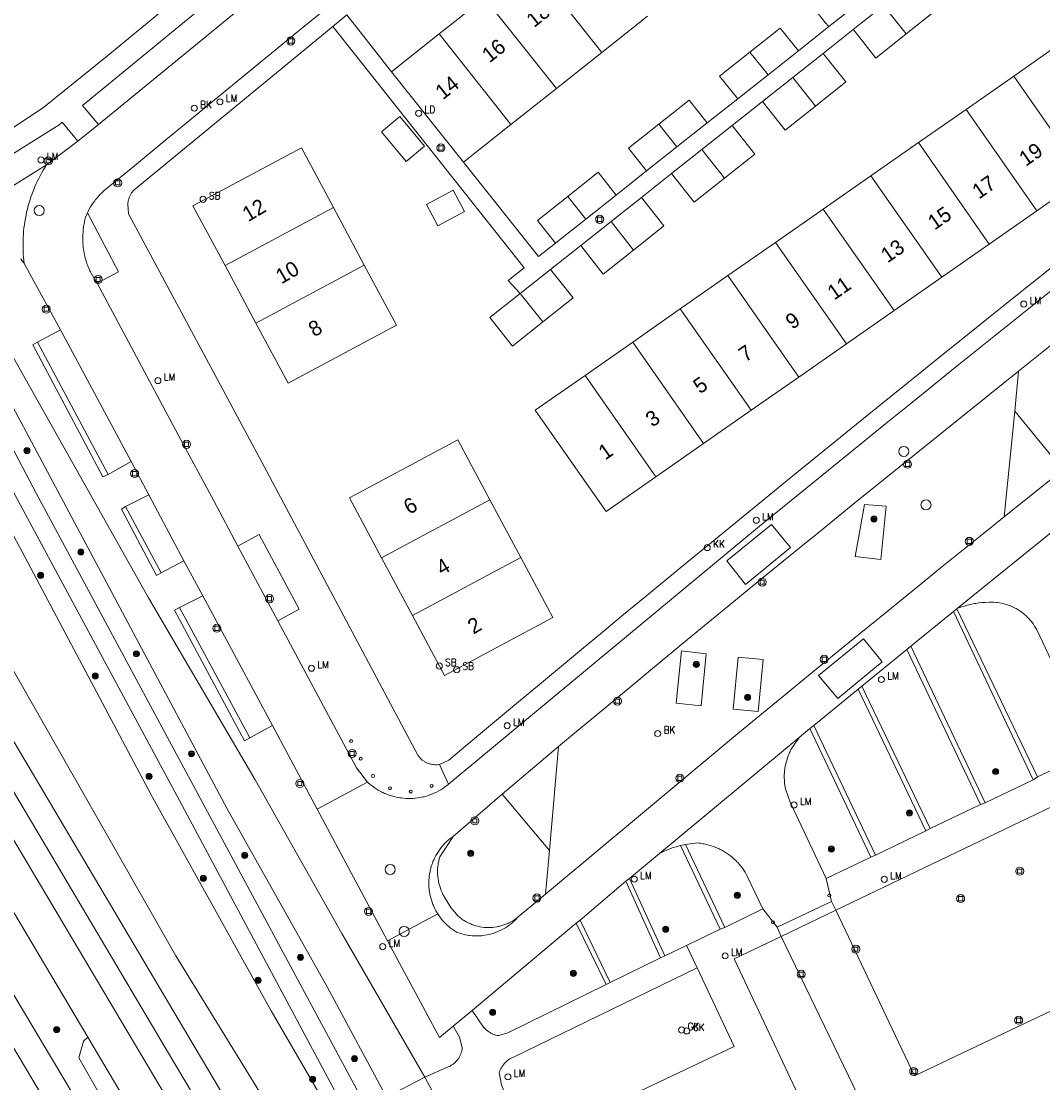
# Model space of a CAD drawing. Header units: metres. Extents: x 138165 to 154469, y 480134 to 494189.
# Tile 736 of 1056: x 145574 to 145659, y 488127 to 488215. Entities that reach past the tile are written whole.
import ezdxf

# ---------------------------------------------------------------- set-up
doc = ezdxf.new("R2010")
doc.units = ezdxf.units.M
doc.header["$LTSCALE"] = 0.001
doc.header["$MEASUREMENT"] = 0
for name, color, linetype, lineweight in [('Level 5', 7, 'Continuous', 0), ('TOP-L-terrein schutting raster hek leuning', 7, 'Continuous', 0), ('TOP-L-topo objecten punt', 7, 'Continuous', 0), ('TOP-L-topo objecten vlak', 7, 'Continuous', 0), ('TOP-L-verharding invalidenparkeerplaats', 7, 'Continuous', 0), ('TOP-L-verharding molgoot', 7, 'Continuous', 0), ('TOP-T-topo huisnummering naamgeving', 7, 'Continuous', 0)]:
    doc.layers.add(name, color=color, linetype=linetype, lineweight=lineweight)
doc.styles.add('Style-INTL_ISO', font='INTL_ISO.shx')
doc.styles.add('Style-STANDARD', font='STANDARD.shx')

# ---------------------------------------------------------------- blocks, each defined once
blk = doc.blocks.new('24')
at = {"layer": 'TOP-L-topo objecten punt', "color": 7, "linetype": 'Continuous', "lineweight": 0}
for radius in [0.025, 0.0182, 0.0115, 0.005]:
    blk.add_circle((0, 0), radius, dxfattribs=at)
blk = doc.blocks.new('39')
at = {"layer": 'TOP-L-topo objecten punt', "color": 7, "linetype": 'Continuous', "lineweight": 0}
for p, q in [((0.0175, 0.0175), (-0.0175, 0.0175)), ((-0.0175, 0.0175), (-0.0175, -0.0175)), ((0.0175, 0.0175), (0.0175, -0.0175)), ((0.0175, -0.0175), (-0.0175, -0.0175))]:
    blk.add_line(p, q, dxfattribs=at)
blk.add_circle((0, 0), 0.0332, dxfattribs=at)
blk = doc.blocks.new('*U13')
at = {"layer": 'Level 5', "color": 7, "linetype": 'Continuous', "lineweight": 0}
blk.add_circle((0, 0), 0.0415, dxfattribs=at)
blk = doc.blocks.new('150')
at = {"layer": 'Level 5', "color": 7, "linetype": 'Continuous', "lineweight": 0}
blk.add_blockref('*U13', (0, 0), dxfattribs=at)
blk = doc.blocks.new('121')
at = {"layer": 'TOP-L-topo objecten punt', "color": 7, "linetype": 'Continuous', "lineweight": 0}
blk.add_circle((0, 0), 0.025, dxfattribs=at)
at = {"layer": 'TOP-L-topo objecten punt', "color": 7, "linetype": 'Continuous', "lineweight": 0, "style": 'Style-STANDARD'}
blk.add_text('LD', height=0.06, dxfattribs=at).set_placement((0.0483, 0))
blk = doc.blocks.new('72')
at = {"layer": 'TOP-L-topo objecten punt', "color": 7, "linetype": 'Continuous', "lineweight": 0}
blk.add_circle((0, 0), 0.025, dxfattribs=at)
at = {"layer": 'TOP-L-topo objecten punt', "color": 7, "linetype": 'Continuous', "lineweight": 0, "style": 'Style-STANDARD'}
blk.add_text('BK', height=0.06, dxfattribs=at).set_placement((0.0483, 0))
blk = doc.blocks.new('16')
at = {"layer": 'TOP-L-topo objecten punt', "color": 7, "linetype": 'Continuous', "lineweight": 0}
blk.add_circle((0, 0), 0.025, dxfattribs=at)
at = {"layer": 'TOP-L-topo objecten punt', "color": 7, "linetype": 'Continuous', "lineweight": 0, "style": 'Style-STANDARD'}
blk.add_text('LM', height=0.06, dxfattribs=at).set_placement((0.0483, 0))
blk = doc.blocks.new('10')
at = {"layer": 'TOP-L-topo objecten punt', "linetype": 'Continuous', "lineweight": 0}
blk.add_circle((0, 0), 0.0125, dxfattribs=at)
blk = doc.blocks.new('119')
at = {"layer": 'TOP-L-topo objecten punt', "color": 7, "linetype": 'Continuous', "lineweight": 0}
blk.add_circle((0, 0), 0.025, dxfattribs=at)
at = {"layer": 'TOP-L-topo objecten punt', "color": 7, "linetype": 'Continuous', "lineweight": 0, "style": 'Style-STANDARD'}
blk.add_text('KK', height=0.06, dxfattribs=at).set_placement((0.0483, 0))
blk = doc.blocks.new('81')
at = {"layer": 'TOP-L-topo objecten punt', "color": 7, "linetype": 'Continuous', "lineweight": 0}
blk.add_circle((0, 0), 0.025, dxfattribs=at)
at = {"layer": 'TOP-L-topo objecten punt', "color": 7, "linetype": 'Continuous', "lineweight": 0, "style": 'Style-STANDARD'}
blk.add_text('GK', height=0.06, dxfattribs=at).set_placement((0.0483, 0))
blk = doc.blocks.new('175')
at = {"layer": 'TOP-L-topo objecten punt', "color": 7, "linetype": 'Continuous', "lineweight": 0}
blk.add_circle((0, 0), 0.025, dxfattribs=at)
at = {"layer": 'TOP-L-topo objecten punt', "color": 7, "linetype": 'Continuous', "lineweight": 0, "style": 'Style-STANDARD'}
blk.add_text('SB', height=0.06, dxfattribs=at).set_placement((0.0483, 0))

msp = doc.modelspace()

# ---------------------------------------------------------------- linework, layer by layer
at = {"layer": 'TOP-L-terrein schutting raster hek leuning', "flags": 128}
for points in [[(145594.784, 488241.512), (145603.873, 488230.422), (145594.701, 488222.91), (145581.271, 488211.81), (145576.142, 488207.698), (145573.565, 488205.943), (145567.153, 488218.39), (145563.51, 488225.15), (145592.352, 488244.48), (145593.073, 488243.601)], [(145637.803, 488150.248), (145640.781, 488143.923), (145644.483, 488145.687), (145644.87, 488145.858), (145649.017, 488147.862), (145649.395, 488148.048), (145653.55, 488150.042), (145653.933, 488150.194), (145657.891, 488152.087), (145658.266, 488152.334), (145662.911, 488154.503), (145658.196, 488164.469)], [(145634.245, 488144.173), (145635.556, 488141.412), (145632.422, 488139.889), (145632.036, 488139.726), (145629.255, 488138.379), (145627.445, 488137.52), (145627.095, 488137.363), (145622.942, 488135.321), (145622.613, 488135.16), (145614.482, 488131.163), (145613.734, 488130.935)], [(145629.255, 488138.379), (145627.445, 488137.52), (145627.095, 488137.363), (145622.942, 488135.321), (145622.613, 488135.16), (145614.482, 488131.163), (145613.734, 488130.935)]]:
    msp.add_lwpolyline(points, dxfattribs=at)
at = {"layer": 'TOP-L-topo objecten vlak', "flags": 128}
for points in [[(145603.873, 488230.422), (145594.701, 488222.91), (145581.271, 488211.81), (145576.142, 488207.698), (145573.565, 488205.943)], [(145580.656, 488206.259), (145579.342, 488207.818), (145597.401, 488222.685), (145598.687, 488221.049)], [(145525.03, 488221.166), (145525.38, 488220.59), (145528.981, 488215.038), (145542.509, 488193.583), (145579.775, 488130.798)], [(145598.687, 488221.049), (145580.656, 488206.259)], [(145522.478, 488219.652), (145540.085, 488190.494), (145545.13, 488182.14), (145579.422, 488124.631)], [(145622.262, 488212.212), (145616.321, 488219.702)], [(145611.268, 488066.563), (145536.74, 488192.03), (145520.852, 488218.688)], [(145602.01, 488217.922), (145597.405, 488214.162), (145592.805, 488210.395), (145590.507, 488208.51), (145588.21, 488206.623), (145585.915, 488204.735), (145583.621, 488202.845), (145581.135, 488200.794), (145581.057, 488200.725), (145580.904, 488200.582), (145580.83, 488200.509), (145580.685, 488200.358), (145580.547, 488200.201), (145580.48, 488200.121), (145580.415, 488200.04), (145580.351, 488199.957), (145580.228, 488199.788), (145580.169, 488199.702), (145580.057, 488199.526), (145580.003, 488199.436), (145579.9, 488199.254), (145579.805, 488199.068), (145579.753, 488198.96)], [(145642.014, 488218.207), (145639.507, 488216.217), (145640.719, 488214.69), (145641.015, 488214.35)], [(145647.405, 488213.736), (145649.911, 488215.725), (145648.326, 488217.723), (145648.037, 488218.069)], [(145612.561, 488216.72), (145608.799, 488213.736)], [(145689.665, 488216.196), (145687.654, 488214.663), (145672.849, 488203.225), (145668.978, 488200.16), (145665.112, 488197.089), (145663.181, 488195.551), (145659.323, 488192.471), (145657.396, 488190.929), (145653.545, 488187.839), (145651.622, 488186.292), (145647.779, 488183.193), (145645.859, 488181.641), (145643.94, 488180.087), (145640.107, 488176.976), (145638.193, 488175.418), (145635.283, 488173.045), (145609.578, 488151.714)], [(145618.502, 488209.23), (145612.561, 488216.72)], [(145643.515, 488216.315), (145641.015, 488214.35)], [(145643.029, 488214.101), (145645.535, 488216.093)], [(145645.535, 488216.093), (145647.405, 488213.736)], [(145601.17, 488215.315), (145600.011, 488214.361)], [(145604.866, 488210.616), (145601.17, 488215.315)], [(145622.262, 488212.212), (145626.022, 488215.195)], [(145608.832, 488153.358), (145608.747, 488153.344), (145608.629, 488153.333), (145608.57, 488153.33), (145608.451, 488153.33), (145608.333, 488153.338), (145608.275, 488153.345), (145608.158, 488153.366), (145608.1, 488153.379), (145608.043, 488153.394), (145607.93, 488153.429), (145607.82, 488153.473), (145607.766, 488153.497), (145607.713, 488153.523), (145607.661, 488153.551), (145607.61, 488153.581), (145607.56, 488153.612), (145607.511, 488153.645), (145607.416, 488153.716), (145607.326, 488153.794), (145607.242, 488153.877), (145607.202, 488153.921), (145607.127, 488154.012), (145607.058, 488154.108), (145594.353, 488177.986), (145583.139, 488198.874), (145583.084, 488199.676), (145583.095, 488199.786), (145583.104, 488199.848), (145583.115, 488199.909), (145583.142, 488200.029), (145583.159, 488200.089), (145583.198, 488200.206), (145583.245, 488200.321), (145583.271, 488200.377), (145583.299, 488200.432), (145583.36, 488200.54), (145583.393, 488200.592), (145583.464, 488200.693), (145583.502, 488200.742), (145583.542, 488200.79), (145583.583, 488200.836), (145600.011, 488214.361)], [(145600.011, 488214.361), (145615.842, 488194.403), (145614.518, 488193.355), (145615.493, 488192.291)], [(145641.015, 488214.35), (145638.492, 488212.347)], [(145608.799, 488213.736), (145604.866, 488210.616)], [(145608.799, 488213.736), (145614.74, 488206.246)], [(145638.492, 488212.347), (145637, 488214.228), (145634.493, 488212.239)], [(145640.539, 488212.121), (145643.029, 488214.101)], [(145643.029, 488214.101), (145643.313, 488213.745), (145644.898, 488211.747), (145647.405, 488213.736)], [(145660.221, 488213.003), (145656.285, 488210.254)], [(145618.502, 488209.23), (145622.262, 488212.212)], [(145634.493, 488212.239), (145631.986, 488210.25), (145633.476, 488208.371)], [(145635.985, 488210.36), (145634.493, 488212.239)], [(145638.492, 488212.347), (145635.985, 488210.36)], [(145638.031, 488210.134), (145640.539, 488212.121)], [(145639.899, 488207.781), (145642.405, 488209.769), (145640.539, 488212.121)], [(145610.807, 488203.126), (145604.866, 488210.616)], [(145635.985, 488210.36), (145633.476, 488208.371)], [(145635.523, 488208.146), (145638.031, 488210.134)], [(145638.031, 488210.134), (145639.899, 488207.781)], [(145656.285, 488210.254), (145652.349, 488207.505)], [(145656.285, 488210.254), (145662.142, 488201.867)], [(145614.74, 488206.246), (145618.502, 488209.23)], [(145630.968, 488206.386), (145629.48, 488208.262), (145626.973, 488206.273)], [(145633.476, 488208.371), (145630.968, 488206.386)], [(145633.028, 488206.17), (145635.523, 488208.146)], [(145635.523, 488208.146), (145637.391, 488205.791), (145639.899, 488207.781)], [(145652.349, 488207.505), (145648.414, 488204.757)], [(145652.349, 488207.505), (145658.207, 488199.119)], [(145552.375, 488190.544), (145577.396, 488206.225), (145577.669, 488206.45), (145578.961, 488204.875)], [(145604.052, 488205.635), (145605.572, 488206.906), (145607.611, 488204.467), (145606.093, 488203.197), (145604.052, 488205.635)], [(145630.968, 488206.386), (145628.459, 488204.4)], [(145578.961, 488204.875), (145580.656, 488206.259)], [(145610.807, 488203.126), (145614.74, 488206.246)], [(145626.973, 488206.273), (145624.466, 488204.284), (145625.949, 488202.414)], [(145628.459, 488204.4), (145626.973, 488206.273)], [(145630.523, 488204.181), (145633.028, 488206.17)], [(145632.392, 488201.825), (145634.898, 488203.813), (145633.028, 488206.17)], [(145578.961, 488204.875), (145576.372, 488202.931)], [(145648.414, 488204.757), (145644.479, 488202.008)], [(145654.272, 488196.37), (145648.414, 488204.757)], [(145600.072, 488199.384), (145597.42, 488204.338), (145588.463, 488199.543), (145591.116, 488194.589)], [(145672.068, 488204.504), (145659.137, 488194.213), (145657.371, 488192.804), (145655.606, 488191.393), (145652.08, 488188.568), (145650.319, 488187.153), (145648.559, 488185.736), (145645.043, 488182.898), (145643.287, 488181.477), (145641.532, 488180.054), (145638.026, 488177.204), (145634.525, 488174.347), (145631.029, 488171.485), (145629.283, 488170.051), (145625.795, 488167.179), (145624.053, 488165.741), (145622.312, 488164.301), (145620.572, 488162.859), (145617.097, 488159.972), (145615.361, 488158.526), (145611.893, 488155.629), (145609.599, 488153.707), (145608.832, 488153.358)], [(145628.459, 488204.4), (145625.949, 488202.414)], [(145628.017, 488202.191), (145630.523, 488204.181)], [(145630.523, 488204.181), (145632.392, 488201.825)], [(145576.372, 488202.931), (145571.258, 488199.76), (145567.803, 488197.768), (145563.674, 488195.276), (145553.253, 488189.205)], [(145574.52, 488194.75), (145574.487, 488195.029), (145574.464, 488195.278), (145574.443, 488195.559), (145574.429, 488195.84), (145574.421, 488196.121), (145574.42, 488196.371), (145574.424, 488196.621), (145574.434, 488196.902), (145574.451, 488197.182), (145574.472, 488197.431), (145574.501, 488197.711), (145574.532, 488197.959), (145574.568, 488198.207), (145574.615, 488198.484), (145574.668, 488198.76), (145574.721, 488199.004), (145574.779, 488199.248), (145574.85, 488199.52), (145574.927, 488199.79), (145575, 488200.029), (145575.079, 488200.266), (145575.173, 488200.531), (145575.274, 488200.794), (145575.38, 488201.054), (145575.492, 488201.312), (145575.597, 488201.539), (145575.72, 488201.792), (145575.835, 488202.014), (145575.954, 488202.234), (145576.093, 488202.478), (145576.238, 488202.719), (145576.372, 488202.931)], [(145618.428, 488196.446), (145617.017, 488195.335), (145610.807, 488203.126)], [(145623.446, 488200.42), (145621.954, 488202.301), (145619.447, 488200.312)], [(145625.949, 488202.414), (145623.446, 488200.42)], [(145625.519, 488200.217), (145628.017, 488202.191)], [(145628.017, 488202.191), (145629.885, 488199.836), (145632.392, 488201.825)], [(145644.479, 488202.008), (145640.544, 488199.26)], [(145650.336, 488193.622), (145644.479, 488202.008)], [(145658.207, 488199.119), (145662.142, 488201.867)], [(145609.956, 488200.818), (145610.9, 488199.055), (145608.696, 488197.875), (145607.752, 488199.638), (145609.956, 488200.818)], [(145619.447, 488200.312), (145616.94, 488198.323), (145618.428, 488196.446)], [(145619.447, 488200.312), (145620.938, 488198.434)], [(145623.446, 488200.42), (145620.938, 488198.434)], [(145623.013, 488198.229), (145625.519, 488200.217)], [(145624.878, 488195.878), (145627.384, 488197.866), (145625.519, 488200.217)], [(145591.116, 488194.589), (145600.072, 488199.384)], [(145602.621, 488194.623), (145600.072, 488199.384)], [(145580.556, 488193.124), (145580.511, 488193.187), (145580.447, 488193.281), (145580.324, 488193.47), (145580.265, 488193.567), (145580.153, 488193.763), (145580.047, 488193.963), (145579.997, 488194.065), (145579.948, 488194.167), (145579.857, 488194.374), (145579.773, 488194.584), (145579.734, 488194.69), (145579.661, 488194.905), (145579.596, 488195.121), (145579.566, 488195.23), (145579.513, 488195.45), (145579.467, 488195.672), (145579.447, 488195.783), (145579.429, 488195.895), (145579.4, 488196.119), (145579.388, 488196.232), (145579.37, 488196.457), (145579.36, 488196.683), (145579.358, 488196.91), (145579.364, 488197.136), (145579.378, 488197.362), (145579.399, 488197.587), (145579.429, 488197.811), (145579.447, 488197.923), (145579.489, 488198.145), (145579.513, 488198.256), (145579.566, 488198.476), (145579.596, 488198.585), (145579.753, 488198.96)], [(145579.753, 488198.96), (145582.319, 488194.086), (145580.556, 488193.124)], [(145640.544, 488199.26), (145636.608, 488196.511)], [(145640.544, 488199.26), (145646.402, 488190.874)], [(145654.272, 488196.37), (145658.207, 488199.119)], [(145620.938, 488198.434), (145618.451, 488196.459), (145618.428, 488196.446)], [(145620.506, 488196.24), (145623.013, 488198.229)], [(145624.878, 488195.878), (145623.013, 488198.229)], [(145618.005, 488194.272), (145620.506, 488196.24)], [(145620.506, 488196.24), (145622.371, 488193.889), (145624.878, 488195.878)], [(145636.608, 488196.511), (145632.674, 488193.763)], [(145642.466, 488188.125), (145636.608, 488196.511)], [(145650.336, 488193.622), (145654.272, 488196.37)], [(145574.229, 488195.144), (145574.332, 488195.017), (145574.382, 488194.952), (145574.476, 488194.819), (145574.52, 488194.75)], [(145574.52, 488194.75), (145577.528, 488189.272)], [(145591.116, 488194.589), (145593.665, 488189.828)], [(145602.621, 488194.623), (145593.665, 488189.828)], [(145593.665, 488189.828), (145596.318, 488184.873), (145605.274, 488189.668), (145602.621, 488194.623)], [(145615.493, 488192.291), (145618.005, 488194.272)], [(145617.364, 488189.933), (145619.87, 488191.921), (145618.005, 488194.272)], [(145632.674, 488193.763), (145628.738, 488191.014)], [(145638.531, 488185.377), (145632.674, 488193.763)], [(145646.402, 488190.874), (145650.336, 488193.622)], [(145567.309, 488191.033), (145570.48, 488192.552), (145584.793, 488167.115), (145593.609, 488152.079), (145600.768, 488139.391), (145607.638, 488127.507)], [(145580.556, 488193.124), (145587.242, 488180.596), (145590.181, 488175.147), (145592.177, 488171.406)], [(145615.493, 488192.291), (145612.991, 488190.294), (145614.856, 488187.943), (145617.364, 488189.933)], [(145615.493, 488192.291), (145617.364, 488189.933)], [(145628.738, 488191.014), (145624.804, 488188.266)], [(145628.738, 488191.014), (145634.595, 488182.628)], [(145642.466, 488188.125), (145646.402, 488190.874)], [(145565.753, 488190.231), (145562.415, 488188.135), (145560.852, 488186.063), (145561.252, 488183.897), (145573.032, 488162.167), (145587.053, 488137.533), (145596.703, 488121.852)], [(145656.693, 488185.866), (145661.368, 488189.61), (145661.448, 488189.676)], [(145577.528, 488189.272), (145575.621, 488188.254)], [(145583.352, 488178.408), (145577.528, 488189.272)], [(145604.464, 488125.857), (145599.555, 488134.962), (145591.281, 488149.69), (145570.442, 488188.769), (145569.14, 488187.886)], [(145575.621, 488188.254), (145575.228, 488188.033), (145581.027, 488177.117), (145581.456, 488177.325)], [(145581.456, 488177.325), (145575.621, 488188.254)], [(145624.804, 488188.266), (145620.868, 488185.517)], [(145624.804, 488188.266), (145630.661, 488179.88)], [(145638.531, 488185.377), (145642.466, 488188.125)], [(145604.014, 488125.616), (145602.794, 488124.99), (145575.528, 488175.732), (145569.345, 488187.495)], [(145594.23, 488120.501), (145589.691, 488128.158), (145588.124, 488130.801), (145569.575, 488162.089), (145554.799, 488186.829)], [(145600.262, 488123.796), (145594.927, 488133.001), (145585.017, 488150.836), (145566.289, 488186.09), (145567.613, 488187.025)], [(145567.834, 488186.617), (145587.364, 488150.371), (145601.286, 488124.302), (145600.662, 488124.009)], [(145552.872, 488185.497), (145553.092, 488185.484), (145554.998, 488182.489), (145575.564, 488147.877), (145586.287, 488129.759), (145587.894, 488127.044), (145622.276, 488068.951)], [(145620.868, 488185.517), (145616.752, 488182.642), (145619.501, 488178.706), (145622.609, 488174.256), (145626.725, 488177.131)], [(145618.665, 488154.828), (145620.167, 488156.082), (145621.692, 488157.352), (145624.745, 488159.887), (145626.273, 488161.152), (145629.334, 488163.679), (145632.4, 488166.199), (145635.471, 488168.712), (145638.547, 488171.22), (145640.087, 488172.472), (145643.171, 488174.97), (145656.693, 488185.866)], [(145626.725, 488177.131), (145620.868, 488185.517)], [(145634.595, 488182.628), (145638.531, 488185.377)], [(145656.38, 488182.557), (145656.693, 488185.866)], [(145619.519, 488069.794), (145552.253, 488183.097)], [(145630.661, 488179.88), (145634.595, 488182.628)], [(145656.38, 488182.557), (145655.5, 488173.833)], [(145660.349, 488177.717), (145656.38, 488182.557)], [(145613.004, 488175.228), (145610.352, 488180.182), (145601.395, 488175.387), (145604.047, 488170.433)], [(145626.725, 488177.131), (145630.661, 488179.88)], [(145581.456, 488177.325), (145583.352, 488178.408)], [(145583.352, 488178.408), (145584.825, 488175.629)], [(145660.349, 488177.717), (145655.5, 488173.833)], [(145584.825, 488175.629), (145582.897, 488174.674)], [(145587.722, 488170.195), (145584.825, 488175.629)], [(145604.047, 488170.433), (145613.004, 488175.228)], [(145615.553, 488170.467), (145613.004, 488175.228)], [(145643.19, 488170.546), (145643.946, 488174.828), (145645.756, 488174.696), (145645.3, 488170.299), (145643.19, 488170.546)], [(145651.627, 488166.256), (145663.095, 488175.518)], [(145582.897, 488174.674), (145582.546, 488174.446), (145585.452, 488168.959), (145585.842, 488169.18)], [(145585.842, 488169.18), (145582.897, 488174.674)], [(145655.5, 488173.833), (145653.783, 488172.45), (145650.352, 488169.679), (145648.639, 488168.292), (145645.216, 488165.512), (145643.506, 488164.119), (145640.09, 488161.33), (145636.68, 488158.534), (145633.627, 488156.023), (145617.583, 488142.629)], [(145636.26, 488173.202), (145637.839, 488171.297), (145634.128, 488168.234), (145632.571, 488170.181), (145636.26, 488173.202)], [(145592.177, 488171.406), (145593.927, 488172.374), (145597.242, 488166.195), (145595.468, 488165.213)], [(145595.468, 488165.213), (145592.177, 488171.406)], [(145604.047, 488170.433), (145606.596, 488165.672)], [(145615.553, 488170.467), (145606.596, 488165.672)], [(145606.596, 488165.672), (145609.249, 488160.717), (145618.206, 488165.512), (145615.553, 488170.467)], [(145585.842, 488169.18), (145587.722, 488170.195)], [(145587.722, 488170.195), (145589.293, 488167.303)], [(145589.293, 488167.303), (145587.354, 488166.341)], [(145595.031, 488156.562), (145589.293, 488167.303)], [(145587.354, 488166.341), (145586.929, 488166.105), (145592.727, 488155.314), (145593.161, 488155.561)], [(145593.161, 488155.561), (145587.354, 488166.341)], [(145647.775, 488163.122), (145651.312, 488165.995)], [(145651.312, 488165.995), (145651.593, 488166.228)], [(145651.312, 488165.995), (145657.891, 488152.087)], [(145651.593, 488166.228), (145651.627, 488166.256)], [(145658.266, 488152.334), (145651.593, 488166.228)], [(145651.627, 488166.256), (145651.75, 488166.289), (145651.865, 488166.331), (145651.981, 488166.371), (145652.097, 488166.409), (145652.214, 488166.445), (145652.332, 488166.48), (145652.45, 488166.512), (145652.568, 488166.543), (145652.687, 488166.571), (145652.927, 488166.623), (145653.047, 488166.646), (145653.168, 488166.666), (145653.41, 488166.702), (145653.653, 488166.73), (145653.897, 488166.749), (145654.274, 488166.768), (145654.366, 488166.77), (145654.459, 488166.77), (145654.643, 488166.764), (145654.827, 488166.75), (145654.919, 488166.74), (145655.101, 488166.715), (145655.283, 488166.681), (145655.462, 488166.64), (145655.552, 488166.616), (145655.728, 488166.563), (145655.816, 488166.534), (145655.988, 488166.469), (145656.074, 488166.434), (145656.242, 488166.359), (145656.407, 488166.276), (145656.488, 488166.232), (145656.568, 488166.186), (145656.647, 488166.139), (145656.725, 488166.09), (145656.802, 488166.039), (145656.878, 488165.986), (145657.026, 488165.876), (145657.098, 488165.819), (145657.169, 488165.76), (145657.307, 488165.638), (145657.44, 488165.509), (145657.504, 488165.443), (145657.628, 488165.307), (145657.746, 488165.165), (145657.802, 488165.092), (145657.911, 488164.943), (145658.013, 488164.789), (145658.108, 488164.631), (145658.196, 488164.469), (145662.911, 488154.503)], [(145595.468, 488165.213), (145601.986, 488153.07), (145602.878, 488151.897)], [(145645.421, 488161.837), (145641.749, 488158.803), (145640.163, 488160.709), (145643.864, 488163.743), (145645.421, 488161.837)], [(145630.46, 488158.206), (145628.406, 488158.427), (145628.848, 488162.736), (145630.86, 488162.508), (145630.46, 488158.206)], [(145643.738, 488159.831), (145647.45, 488162.849)], [(145647.45, 488162.849), (145647.775, 488163.122)], [(145647.45, 488162.849), (145653.55, 488150.042)], [(145653.933, 488150.194), (145647.775, 488163.122)], [(145635.587, 488162.021), (145635.167, 488157.742), (145633.113, 488157.927), (145633.524, 488162.231), (145635.587, 488162.021)], [(145643.443, 488159.59), (145643.738, 488159.831)], [(145649.395, 488148.048), (145643.738, 488159.831)], [(145639.777, 488156.564), (145643.443, 488159.59)], [(145643.443, 488159.59), (145649.017, 488147.862)], [(145593.161, 488155.561), (145595.031, 488156.562)], [(145595.031, 488156.562), (145598.719, 488149.671)], [(145638.571, 488155.586), (145639.453, 488156.318)], [(145639.453, 488156.318), (145639.777, 488156.564)], [(145639.453, 488156.318), (145644.483, 488145.687)], [(145644.87, 488145.858), (145639.777, 488156.564)], [(145627.015, 488145.99), (145638.571, 488155.586)], [(145640.781, 488143.923), (145637.803, 488150.248), (145637.424, 488151.347), (145637.401, 488151.466), (145637.371, 488151.66), (145637.358, 488151.758), (145637.348, 488151.855), (145637.333, 488152.051), (145637.326, 488152.248), (145637.326, 488152.346), (145637.331, 488152.543), (145637.337, 488152.641), (145637.354, 488152.836), (145637.379, 488153.031), (145637.412, 488153.225), (145637.453, 488153.417), (145637.502, 488153.608), (145637.529, 488153.702), (145637.59, 488153.889), (145637.657, 488154.074), (145637.694, 488154.165), (145637.773, 488154.345), (145637.815, 488154.434), (145637.859, 488154.522), (145637.905, 488154.609), (145638.002, 488154.78), (145638.053, 488154.864), (145638.16, 488155.029), (145638.274, 488155.189), (145638.394, 488155.345), (145638.52, 488155.495), (145638.571, 488155.586)], [(145614.028, 488150.898), (145618.665, 488154.828)], [(145617.917, 488146.251), (145618.665, 488154.828)], [(145662.911, 488154.503), (145658.266, 488152.334)], [(145608.832, 488153.358), (145609.578, 488151.714)], [(145641.589, 488141.302), (145648.097, 488127.625), (145670.668, 488138.364), (145664.13, 488152.105)], [(145664.13, 488152.105), (145641.589, 488141.302)], [(145657.891, 488152.087), (145653.933, 488150.194)], [(145657.891, 488152.087), (145658.266, 488152.334)], [(145602.878, 488151.897), (145598.719, 488149.671)], [(145609.578, 488151.714), (145609.526, 488151.671), (145609.367, 488151.548), (145609.203, 488151.43), (145609.035, 488151.32), (145608.949, 488151.267), (145608.774, 488151.166), (145608.596, 488151.073), (145608.505, 488151.029), (145608.321, 488150.946), (145608.134, 488150.871), (145608.04, 488150.836), (145607.945, 488150.803), (145607.849, 488150.772), (145607.752, 488150.743), (145607.558, 488150.69), (145607.46, 488150.667), (145607.263, 488150.626), (145607.064, 488150.593), (145606.864, 488150.568), (145606.663, 488150.551), (145606.563, 488150.545), (145606.361, 488150.54), (145606.16, 488150.543), (145606.059, 488150.547), (145605.858, 488150.562), (145605.658, 488150.585), (145605.558, 488150.599), (145605.459, 488150.616), (145605.261, 488150.654), (145605.065, 488150.701), (145604.968, 488150.727), (145604.871, 488150.755), (145604.775, 488150.785), (145604.679, 488150.817), (145604.584, 488150.851), (145604.49, 488150.886), (145604.397, 488150.924), (145604.304, 488150.963), (145604.212, 488151.004), (145604.121, 488151.047), (145604.031, 488151.092), (145603.941, 488151.139), (145603.765, 488151.237), (145603.594, 488151.342), (145603.426, 488151.454), (145603.263, 488151.573), (145603.105, 488151.698), (145602.952, 488151.829), (145602.878, 488151.897)], [(145609.954, 488147.41), (145614.028, 488150.898)], [(145614.028, 488150.898), (145617.917, 488146.251)], [(145653.55, 488150.042), (145653.933, 488150.194)], [(145598.719, 488149.671), (145604.544, 488138.786)], [(145653.55, 488150.042), (145649.395, 488148.048)], [(145649.017, 488147.862), (145644.87, 488145.858)], [(145649.395, 488148.048), (145649.017, 488147.862)], [(145608.691, 488141.005), (145608.639, 488141.087), (145608.59, 488141.171), (145608.542, 488141.256), (145608.451, 488141.428), (145608.368, 488141.604), (145608.329, 488141.693), (145608.292, 488141.783), (145608.223, 488141.965), (145608.162, 488142.15), (145608.109, 488142.338), (145608.085, 488142.432), (145608.043, 488142.622), (145608.009, 488142.814), (145607.995, 488142.91), (145607.973, 488143.103), (145607.965, 488143.2), (145607.955, 488143.395), (145607.953, 488143.492), (145607.953, 488143.59), (145607.959, 488143.784), (145607.973, 488143.978), (145607.983, 488144.075), (145607.995, 488144.172), (145608.025, 488144.364), (145608.062, 488144.555), (145608.084, 488144.65), (145608.108, 488144.744), (145608.161, 488144.932), (145608.222, 488145.116), (145608.255, 488145.208), (145608.29, 488145.299), (145608.327, 488145.389), (145608.366, 488145.478), (145608.449, 488145.654), (145608.54, 488145.826), (145608.587, 488145.911), (145608.688, 488146.078), (145608.796, 488146.24), (145608.852, 488146.319), (145608.969, 488146.475), (145609.03, 488146.551), (145609.157, 488146.698), (145609.29, 488146.841), (145609.358, 488146.91), (145609.428, 488146.978), (145609.499, 488147.044), (145609.572, 488147.109), (145609.721, 488147.234), (145609.797, 488147.294), (145609.875, 488147.353), (145609.954, 488147.41)], [(145615.227, 488140.661), (145615.091, 488140.562), (145614.946, 488140.465), (145614.796, 488140.375), (145614.719, 488140.332), (145614.563, 488140.253), (145614.484, 488140.215), (145614.404, 488140.18), (145614.323, 488140.146), (145614.242, 488140.115), (145614.16, 488140.085), (145614.077, 488140.057), (145613.909, 488140.007), (145613.739, 488139.965), (145613.654, 488139.946), (145613.568, 488139.93), (145613.395, 488139.903), (145613.221, 488139.884), (145613.134, 488139.878), (145612.959, 488139.871), (145612.784, 488139.872), (145612.697, 488139.876), (145612.522, 488139.889), (145612.348, 488139.91), (145612.176, 488139.939), (145612.005, 488139.976), (145611.836, 488140.021), (145611.752, 488140.046), (145611.586, 488140.102), (145611.504, 488140.133), (145611.423, 488140.166), (145611.263, 488140.237), (145611.107, 488140.315), (145611.03, 488140.357), (145610.879, 488140.446), (145610.806, 488140.493), (145610.661, 488140.592), (145610.522, 488140.697), (145610.454, 488140.752), (145610.387, 488140.809), (145609.778, 488141.517), (145609.257, 488142.375), (145609.212, 488142.452), (145609.168, 488142.532), (145609.126, 488142.613), (145609.047, 488142.778), (145608.976, 488142.945), (145608.943, 488143.03), (145608.882, 488143.202), (145608.855, 488143.289), (145608.806, 488143.465), (145608.765, 488143.643), (145608.747, 488143.732), (145608.718, 488143.912), (145608.696, 488144.093), (145608.683, 488144.275), (145608.679, 488144.366), (145608.677, 488144.458), (145608.68, 488144.64), (145608.684, 488144.731), (145608.698, 488144.913), (145608.721, 488145.094), (145608.735, 488145.184), (145608.751, 488145.274), (145608.769, 488145.363), (145608.811, 488145.541), (145608.835, 488145.629), (145608.861, 488145.716), (145609.954, 488147.41)], [(145629.168, 488146.74), (145628.753, 488146.65)], [(145629.168, 488146.74), (145630.153, 488146.861), (145630.299, 488146.847), (145630.399, 488146.835), (145630.599, 488146.804), (145630.699, 488146.786), (145630.897, 488146.744), (145631.093, 488146.694), (145631.287, 488146.636), (145631.479, 488146.571), (145631.667, 488146.498), (145631.761, 488146.459), (145631.945, 488146.375), (145632.036, 488146.33), (145632.214, 488146.236), (145632.302, 488146.186), (145632.389, 488146.134), (145632.56, 488146.025), (145632.644, 488145.969), (145632.808, 488145.85), (145632.888, 488145.789), (145633.045, 488145.661), (145633.197, 488145.527), (145633.343, 488145.387), (145633.414, 488145.315), (145633.483, 488145.241), (145633.618, 488145.09), (145633.683, 488145.013), (145633.747, 488144.934), (145633.809, 488144.854), (145633.869, 488144.773), (145633.985, 488144.607), (145634.094, 488144.436), (145634.146, 488144.35), (145634.245, 488144.173), (145635.556, 488141.412)], [(145632.422, 488139.889), (145629.168, 488146.74)], [(145617.917, 488146.251), (145617.583, 488142.629)], [(145624.545, 488143.937), (145627.015, 488145.99)], [(145627.015, 488145.99), (145627.231, 488146.099), (145627.457, 488146.204), (145627.571, 488146.254), (145627.686, 488146.302), (145627.919, 488146.393), (145628.154, 488146.476), (145628.392, 488146.551), (145628.632, 488146.619), (145628.753, 488146.65)], [(145628.753, 488146.65), (145632.036, 488139.726)], [(145644.483, 488145.687), (145644.87, 488145.858)], [(145644.483, 488145.687), (145640.781, 488143.923)], [(145620.448, 488140.494), (145624.235, 488143.702)], [(145624.235, 488143.702), (145624.545, 488143.937)], [(145624.235, 488143.702), (145627.095, 488137.363)], [(145627.445, 488137.52), (145624.545, 488143.937)], [(145641.227, 488142.029), (145640.781, 488143.923)], [(145617.583, 488142.629), (145615.339, 488140.751), (145615.227, 488140.661)], [(145635.556, 488141.412), (145632.422, 488139.889)], [(145636.735, 488139.89), (145635.556, 488141.412)], [(145636.735, 488139.89), (145641.227, 488142.029)], [(145641.589, 488141.302), (145641.227, 488142.029)], [(145604.544, 488138.786), (145608.691, 488141.005)], [(145615.227, 488140.661), (145615.175, 488140.573), (145615.108, 488140.505), (145615.039, 488140.438), (145614.898, 488140.309), (145614.825, 488140.247), (145614.676, 488140.128), (145614.522, 488140.014), (145614.443, 488139.96), (145614.282, 488139.857), (145614.117, 488139.76), (145613.948, 488139.671), (145613.862, 488139.628), (145613.775, 488139.588), (145613.599, 488139.513), (145613.51, 488139.478), (145613.33, 488139.414), (145613.239, 488139.385), (145613.055, 488139.332), (145612.962, 488139.309), (145612.775, 488139.268), (145612.587, 488139.235), (145612.397, 488139.21), (145612.302, 488139.2), (145612.111, 488139.187), (145612.015, 488139.183), (145611.824, 488139.182), (145611.633, 488139.189), (145611.537, 488139.195), (145611.347, 488139.214), (145611.252, 488139.226), (145611.157, 488139.241), (145610.969, 488139.275), (145610.876, 488139.295), (145610.69, 488139.342), (145610.598, 488139.368), (145610.507, 488139.396), (145610.326, 488139.457), (145610.236, 488139.491), (145610.201, 488139.512), (145610.037, 488139.618), (145609.957, 488139.673), (145609.878, 488139.73), (145609.724, 488139.849), (145609.575, 488139.974), (145609.502, 488140.039), (145609.431, 488140.105), (145609.292, 488140.242), (145609.225, 488140.312), (145609.096, 488140.457), (145609.033, 488140.532), (145608.912, 488140.685), (145608.854, 488140.763), (145608.743, 488140.923), (145608.691, 488141.005)], [(145637.065, 488139.144), (145641.589, 488141.302)], [(145611.534, 488133.017), (145620.132, 488140.233)], [(145620.132, 488140.233), (145620.448, 488140.494)], [(145620.132, 488140.233), (145622.613, 488135.16)], [(145622.942, 488135.321), (145620.448, 488140.494)], [(145632.036, 488139.726), (145629.255, 488138.379)], [(145632.422, 488139.889), (145632.036, 488139.726)], [(145637.065, 488139.144), (145636.735, 488139.89)], [(145604.544, 488138.786), (145608.829, 488130.78), (145609.979, 488131.71)], [(145644.99, 488122.717), (145640.963, 488120.774), (145633.18, 488137.28), (145637.065, 488139.144)], [(145644.99, 488122.717), (145637.065, 488139.144)], [(145629.255, 488138.379), (145627.445, 488137.52)], [(145629.255, 488138.379), (145630.135, 488136.545)], [(145627.095, 488137.363), (145622.942, 488135.321)], [(145627.445, 488137.52), (145627.095, 488137.363)], [(145617.043, 488118.8), (145613.955, 488126.884), (145613.773, 488127.898), (145613.786, 488127.938), (145613.809, 488127.998), (145613.858, 488128.116), (145613.915, 488128.23), (145613.947, 488128.286), (145614.014, 488128.395), (145614.088, 488128.499), (145614.169, 488128.598), (145614.212, 488128.646), (145614.301, 488128.737), (145614.348, 488128.781), (145614.396, 488128.823), (145614.496, 488128.903), (145614.548, 488128.94), (145614.656, 488129.01), (145614.767, 488129.073), (145614.824, 488129.102), (145614.882, 488129.129), (145614.941, 488129.154), (145630.135, 488136.545)], [(145630.135, 488136.545), (145633.194, 488130.051), (145625.402, 488126.357)], [(145622.942, 488135.321), (145622.613, 488135.16)], [(145622.613, 488135.16), (145614.482, 488131.163), (145613.734, 488130.935), (145613.608, 488130.957), (145613.484, 488130.987), (145613.422, 488131.005), (145613.362, 488131.025), (145613.242, 488131.07), (145613.126, 488131.123), (145613.069, 488131.152), (145613.013, 488131.183), (145612.904, 488131.25), (145612.799, 488131.323), (145612.7, 488131.403), (145612.605, 488131.489), (145612.516, 488131.581), (145612.474, 488131.629), (145611.534, 488133.017)], [(145611.534, 488133.017), (145609.979, 488131.71)], [(145609.979, 488131.71), (145610.48, 488130.805), (145610.716, 488129.958), (145610.708, 488129.869), (145610.7, 488129.809), (145610.678, 488129.689), (145610.649, 488129.57), (145610.611, 488129.454), (145610.59, 488129.397), (145610.567, 488129.341), (145610.514, 488129.231), (145610.486, 488129.177), (145610.423, 488129.073), (145610.389, 488129.022), (145610.353, 488128.972), (145610.278, 488128.877), (145610.196, 488128.787), (145610.153, 488128.744), (145610.108, 488128.702), (145610.015, 488128.623), (145609.967, 488128.586), (145609.866, 488128.517), (145609.814, 488128.485), (145609.708, 488128.426), (145609.653, 488128.399), (145609.541, 488128.351), (145607.638, 488127.507)], [(145579.775, 488130.798), (145579.41, 488130.478), (145579.034, 488129.094), (145581.047, 488125.589)], [(145586.029, 488120.261), (145579.775, 488130.798)], [(145607.638, 488127.507), (145604.464, 488125.857)], [(145607.638, 488127.507), (145608.439, 488125.959)]]:
    msp.add_lwpolyline(points, dxfattribs=at)
at = {"layer": 'TOP-L-verharding invalidenparkeerplaats', "flags": 128}
msp.add_lwpolyline([(145637.065, 488139.144), (145644.99, 488122.717)], dxfattribs=at)
at = {"layer": 'TOP-L-verharding molgoot', "flags": 128}
for points in [[(145577.528, 488189.272), (145583.352, 488178.408)], [(145656.693, 488185.866), (145643.171, 488174.97)], [(145584.825, 488175.629), (145587.722, 488170.195)], [(145618.665, 488154.828), (145620.167, 488156.082), (145621.692, 488157.352), (145624.745, 488159.887), (145626.273, 488161.152), (145629.334, 488163.679), (145632.4, 488166.199), (145635.471, 488168.712), (145638.547, 488171.22), (145640.087, 488172.472), (145643.171, 488174.97)], [(145633.627, 488156.023), (145636.68, 488158.534), (145640.09, 488161.33), (145643.506, 488164.119), (145645.216, 488165.512), (145648.639, 488168.292), (145650.352, 488169.679), (145653.783, 488172.45), (145655.5, 488173.833)], [(145589.293, 488167.303), (145595.031, 488156.562)], [(145633.627, 488156.023), (145617.583, 488142.629)]]:
    msp.add_lwpolyline(points, dxfattribs=at)

# ---------------------------------------------------------------- block references
at = {"layer": 'TOP-L-topo objecten punt', "xscale": 10, "yscale": 10, "zscale": 10}
for name, p in [('39', (145596.542, 488213.154)), ('72', (145588.57, 488207.602)), ('16', (145590.694, 488208.129)), ('121', (145607.114, 488207.186)), ('39', (145608.957, 488204.314)), ('16', (145575.903, 488203.322)), ('39', (145576.512, 488203.249)), ('39', (145582.244, 488201.43)), ('175', (145589.298, 488200.067)), ('150', (145575.76, 488199.136)), ('39', (145622.075, 488198.413)), ('39', (145580.63, 488193.438)), ('16', (145657.116, 488191.413)), ('39', (145576.343, 488190.987)), ('16', (145585.566, 488185.084)), ('39', (145587.934, 488179.814)), ('24', (145574.74, 488179.3)), ('150', (145647.2, 488179.232)), ('39', (145647.519, 488178.167)), ('39', (145583.645, 488177.394)), ('150', (145649.04, 488174.816)), ('16', (145635.009, 488173.538)), ('24', (145644.733, 488173.635)), ('39', (145652.617, 488171.795)), ('119', (145630.96, 488171.282)), ('24', (145579.202, 488170.912)), ('24', (145575.875, 488168.987)), ('39', (145635.501, 488168.423)), ('39', (145594.792, 488167.058)), ('39', (145590.443, 488164.613)), ('24', (145583.79, 488162.499)), ('16', (145598.259, 488161.305)), ('175', (145608.817, 488161.491)), ('175', (145610.254, 488161.185)), ('24', (145630.062, 488161.622)), ('39', (145640.628, 488162.043)), ('24', (145580.392, 488160.664)), ('16', (145645.353, 488160.375)), ('24', (145634.297, 488158.9)), ('39', (145623.541, 488158.588)), ('16', (145614.428, 488156.556)), ('72', (145626.869, 488155.909)), ('39', (145601.615, 488154.261)), ('10', (145601.533, 488155.286)), ('24', (145588.342, 488154.235)), ('10', (145602.329, 488153.823)), ('24', (145654.787, 488152.768)), ('24', (145584.834, 488152.37)), ('39', (145597.295, 488151.779)), ('10', (145603.341, 488152.403)), ('39', (145628.699, 488152.213)), ('10', (145604.739, 488151.392)), ('10', (145606.461, 488151.112)), ('10', (145608.182, 488151.585)), ('16', (145638.133, 488150.004)), ('24', (145647.672, 488149.35)), ('39', (145611.756, 488148.693)), ('24', (145592.74, 488145.833)), ('24', (145611.416, 488146.016)), ('24', (145641.224, 488146.359)), ('150', (145604.768, 488144.672)), ('24', (145589.326, 488143.935)), ('16', (145624.932, 488143.872)), ('16', (145645.592, 488143.859)), ('39', (145656.787, 488144.532)), ('39', (145616.888, 488142.314)), ('24', (145633.449, 488142.544)), ('10', (145641.055, 488142.526)), ('39', (145651.902, 488142.263)), ('39', (145602.976, 488141.208)), ('150', (145605.92, 488139.552)), ('24', (145627.529, 488139.729)), ('10', (145636.396, 488140.307)), ('16', (145604.144, 488138.291)), ('16', (145632.441, 488137.532)), ('39', (145643.243, 488138.082)), ('24', (145597.351, 488137.407)), ('24', (145619.902, 488136.078)), ('39', (145638.719, 488136.012)), ('24', (145593.844, 488135.507)), ('24', (145613.222, 488132.861)), ('81', (145628.85, 488131.401)), ('81', (145629.273, 488131.323)), ('39', (145656.694, 488132.205)), ('24', (145577.202, 488131.435)), ('24', (145601.813, 488129.038)), ('39', (145648.022, 488127.979)), ('24', (145598.349, 488127.323)), ('16', (145614.489, 488127.532))]:
    msp.add_blockref(name, p, dxfattribs=at)

# ---------------------------------------------------------------- texts
at = {"layer": 'TOP-T-topo huisnummering naamgeving', "style": 'Style-INTL_ISO'}
for s, rotation, p in [('18', 38.4, (145616.648, 488214.218)), ('16', 38.4, (145612.969, 488211.3)), ('14', 38.3, (145609.118, 488208.246)), ('19', 34.9, (145657.289, 488202.747)), ('17', 34.9, (145653.413, 488200.04)), ('12', 30.5, (145593.021, 488198.173)), ('15', 34.9, (145649.749, 488197.48)), ('13', 34.9, (145645.864, 488194.767)), ('10', 30.5, (145595.775, 488193.03)), ('11', 34.9, (145641.45, 488191.685)), ('9', 34.9, (145637.994, 488189.27)), ('8', 30.5, (145598.482, 488188.657)), ('7', 34.9, (145634.118, 488186.564)), ('5', 34.9, (145630.362, 488183.94)), ('3', 34.9, (145626.427, 488181.192)), ('1', 34.9, (145622.534, 488178.473)), ('6', 30.5, (145606.342, 488173.973)), ('4', 30.5, (145609.036, 488168.941)), ('2', 30.5, (145611.639, 488164.081))]:
    msp.add_text(s, height=1.25, rotation=rotation, dxfattribs=at).set_placement(p)

doc.saveas('drawing.dxf')
